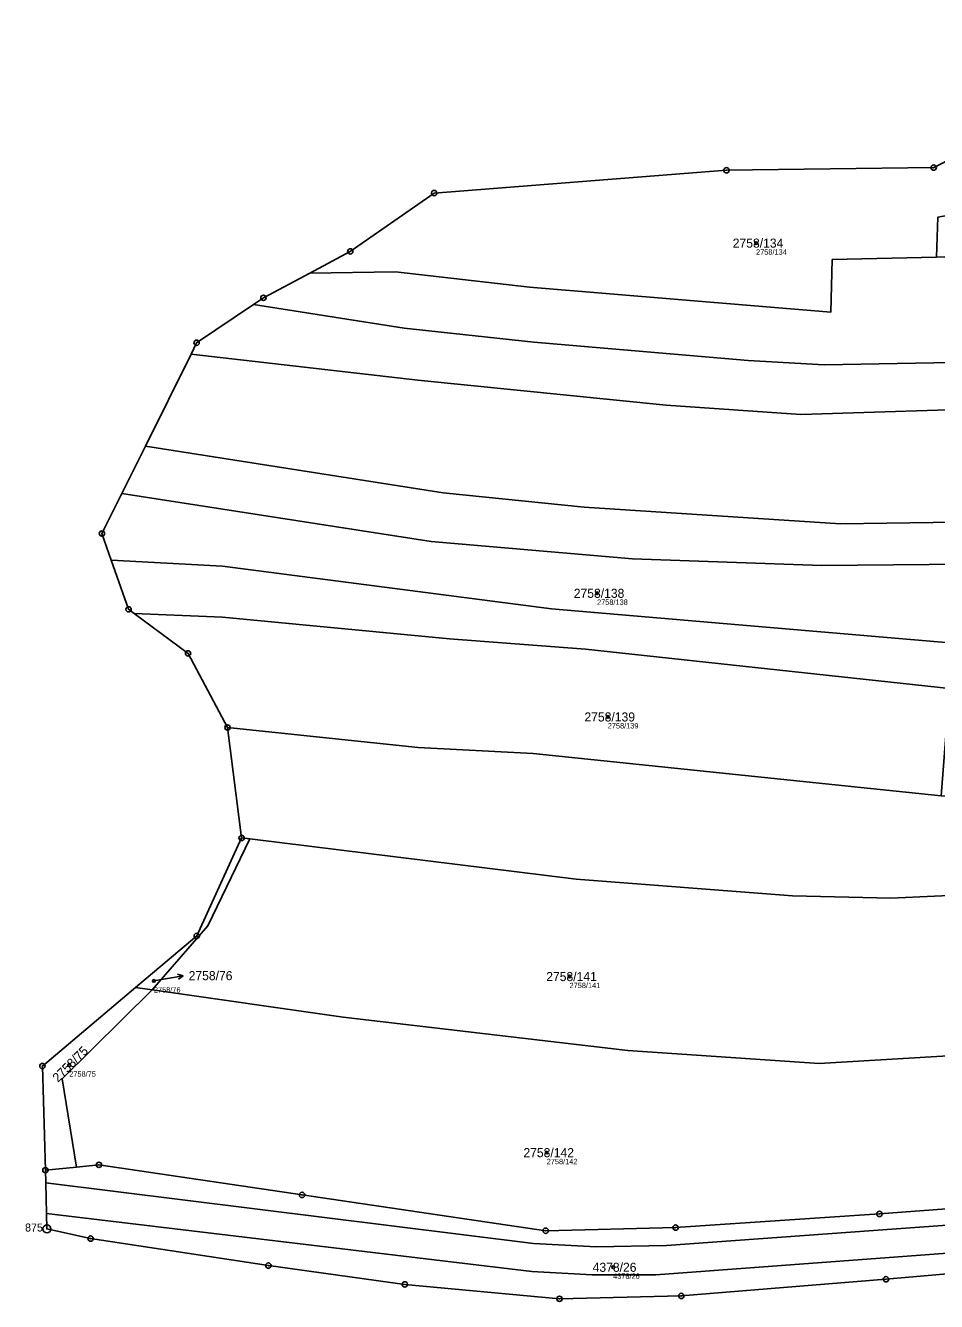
# Model space of a CAD drawing. Extents: x -739214 to -733252, y -1147612 to -1142842.
# Drawn here: x -739214.4 to -739043.6, y -1144934.1 to -1144695 of the extents above; entities that cross this region are included whole.
import ezdxf

# ---------------------------------------------------------------- set-up
doc = ezdxf.new("R2010")
doc.units = 0
for name, color, linetype in [('Definiční body', 7, 'Continuous'), ('Hranice parcel', 7, 'Continuous'), ('Parcelní čísla', 7, 'Continuous'), ('Polygon ku', 7, 'Continuous'), ('Polygon parcely', 7, 'Continuous'), ('Pop  PČ popisy', 7, 'Continuous'), ('Vnitřní kresba', 7, 'Continuous'), ('Značky bodu BP', 7, 'Continuous')]:
    doc.layers.add(name, color=color, linetype=linetype)

msp = doc.modelspace()

# ---------------------------------------------------------------- linework, layer by layer
at = {"layer": 'Definiční body'}
for centre in [(-739077.47, -1144735.81), (-739107.27, -1144801.43), (-739105.27, -1144824.6), (-739190.34, -1144874.08), (-739112.43, -1144873.25), (-739206.21, -1144889.85), (-739116.71, -1144906.25), (-739104.26, -1144927.73)]:
    msp.add_circle(centre, 0.25, dxfattribs=at)
at = {"layer": 'Hranice parcel'}
for p, q in [((-739183.38, -1144756.59), (-739191.93, -1144773.83)), ((-739191.93, -1144773.83), (-739196.33, -1144782.7)), ((-739176.55, -1144826.58), (-739173.9, -1144847.27)), ((-739172.38, -1144847.46), (-739173.9, -1144847.27)), ((-739190.69, -1144875.72), (-739193.76, -1144875.28)), ((-739210.67, -1144909.53), (-739204.83, -1144908.95)), ((-739114.32, -1144933.64), (-739091.49, -1144933.1))]:
    msp.add_line(p, q, dxfattribs=at)
for points in [[(-738696.55, -1144698.78), (-738745.92, -1144702.39), (-738784.25, -1144707.6), (-738806.51, -1144711.26), (-738851.06, -1144720.74), (-738905.38, -1144734.58), (-738937.68, -1144741.77), (-738989.45, -1144749.94), (-739014.42, -1144755.11), (-739040.71, -1144758.17), (-739064.7, -1144758.63), (-739078.94, -1144757.8), (-739119.14, -1144754.37), (-739143.46, -1144751.76), (-739171.7, -1144747.33)], [(-739183.38, -1144756.59), (-739140.87, -1144761.52), (-739094.29, -1144766.15), (-739069.06, -1144767.9), (-739029.63, -1144766.65), (-739012.13, -1144765.04), (-738992.25, -1144760.79), (-738928.27, -1144750.02), (-738847.34, -1144730.12), (-738821.85, -1144724.75), (-738776.3, -1144716.74), (-738752.44, -1144713.11), (-738709, -1144708.48), (-738671.85, -1144708.36), (-738635.33, -1144711.11), (-738619.83, -1144712.74), (-738593.44, -1144716.74), (-738533.1, -1144727.26), (-738443.78, -1144747.77), (-738301.16, -1144775.3), (-738253.9, -1144782.41), (-738204.81, -1144786.85)], [(-739019.26, -1144709.34), (-739044.16, -1144721.66), (-739083.02, -1144722.15), (-739137.81, -1144726.42)], [(-739137.81, -1144726.42), (-739153.54, -1144737.36), (-739161.11, -1144741.41)], [(-739191.93, -1144773.83), (-739136.09, -1144782.62), (-739109.71, -1144785.29), (-739061.67, -1144788.4), (-739035.56, -1144788.05), (-739022.38, -1144787.2), (-738997.38, -1144783.49), (-738951.57, -1144774.09), (-738855.58, -1144753.81), (-738762.86, -1144735.55), (-738738.01, -1144732.08), (-738715.84, -1144729.62), (-738668.84, -1144729.28), (-738614.93, -1144733.9), (-738580.25, -1144738.68), (-738543.66, -1144744.74), (-738483.58, -1144758.77), (-738436.23, -1144768.97), (-738312.61, -1144792.56), (-738198.03, -1144807.72)], [(-739161.11, -1144741.41), (-739145.08, -1144741.19), (-739119.91, -1144744.05), (-739063.48, -1144748.75), (-739063.2, -1144738.89), (-739043.64, -1144738.41)], [(-739161.11, -1144741.41), (-739169.82, -1144746.06), (-739171.7, -1144747.33)], [(-739171.7, -1144747.33), (-739182.33, -1144754.48), (-739183.38, -1144756.59)], [(-739196.33, -1144782.7), (-739200.07, -1144790.23), (-739198.32, -1144795.23)], [(-739196.33, -1144782.7), (-739138.4, -1144791.75), (-739100.6, -1144794.98), (-739065.13, -1144796.22), (-739018.23, -1144795.76)], [(-739018.23, -1144795.76), (-739027.97, -1144809.99), (-739033.13, -1144811.37), (-739115.84, -1144804.37), (-739177.49, -1144796.32), (-739198.32, -1144795.23)], [(-739198.32, -1144795.23), (-739195.09, -1144804.43), (-739194.05, -1144805.2)], [(-739194.05, -1144805.2), (-739183.93, -1144812.7), (-739176.55, -1144826.58)], [(-739194.05, -1144805.2), (-739177.46, -1144805.91), (-739134.96, -1144809.99), (-739109.44, -1144811.92), (-739041.19, -1144819.3)], [(-739042.8, -1144839.39), (-739119.24, -1144831.45), (-739140.8, -1144830.3), (-739176.55, -1144826.58)], [(-739173.9, -1144847.27), (-739182.32, -1144865.63), (-739193.76, -1144875.28)], [(-739190.69, -1144875.72), (-739180.25, -1144863.77), (-739172.38, -1144847.46)], [(-739172.38, -1144847.46), (-739111.18, -1144854.98), (-739070.63, -1144858.11), (-739052.19, -1144858.55), (-739027.67, -1144857.46)], [(-739193.76, -1144875.28), (-739211.25, -1144890.03), (-739210.67, -1144909.53)], [(-739204.83, -1144908.95), (-739207.53, -1144892.4), (-739190.69, -1144875.72)], [(-739190.69, -1144875.72), (-739154.85, -1144880.87), (-739101.49, -1144887.13), (-739065.61, -1144889.56), (-739021.54, -1144886.89)], [(-739210.67, -1144909.53), (-739210.61, -1144911.92), (-739210.46, -1144917.66), (-739210.39, -1144920.53), (-739202.21, -1144922.36)], [(-739204.83, -1144908.95), (-739200.65, -1144908.54), (-739162.58, -1144914.18), (-739116.9, -1144920.87), (-739092.55, -1144920.3), (-739054.34, -1144917.74), (-739015.75, -1144914.85)], [(-739202.21, -1144922.36), (-739168.89, -1144927.41), (-739143.3, -1144930.93), (-739114.32, -1144933.64)], [(-739091.49, -1144933.1), (-739053.12, -1144929.98), (-739014.3, -1144926.57)]]:
    msp.add_lwpolyline(points, dxfattribs=at)
at = {"layer": 'Polygon ku'}
msp.add_lwpolyline([(-739019.26, -1144709.34), (-739044.16, -1144721.66), (-739083.02, -1144722.15), (-739137.81, -1144726.42), (-739153.54, -1144737.36), (-739161.11, -1144741.41), (-739169.82, -1144746.06), (-739171.7, -1144747.33), (-739182.33, -1144754.48), (-739183.38, -1144756.59), (-739191.93, -1144773.83), (-739196.33, -1144782.7), (-739200.07, -1144790.23), (-739198.32, -1144795.23), (-739195.09, -1144804.43), (-739194.05, -1144805.2), (-739183.93, -1144812.7), (-739176.55, -1144826.58), (-739173.9, -1144847.27), (-739182.32, -1144865.63), (-739193.76, -1144875.28), (-739211.25, -1144890.03), (-739210.67, -1144909.53), (-739210.61, -1144911.92), (-739210.46, -1144917.66), (-739210.39, -1144920.53), (-739202.21, -1144922.36), (-739168.89, -1144927.41), (-739143.3, -1144930.93), (-739114.32, -1144933.64), (-739091.49, -1144933.1), (-739053.12, -1144929.98), (-739014.3, -1144926.57)], dxfattribs=at)
at = {"layer": 'Polygon parcely'}
for points in [[(-739014.09, -1144719.06), (-738975.23, -1144713.01), (-738932.3, -1144703.13), (-738926.48, -1144701.79), (-738928.17, -1144695.03), (-738986.66, -1144706.42), (-739015.99, -1144710.54), (-739019.26, -1144709.34), (-739044.16, -1144721.66), (-739083.02, -1144722.15), (-739137.81, -1144726.42), (-739153.54, -1144737.36), (-739161.11, -1144741.41), (-739145.08, -1144741.19), (-739119.91, -1144744.05), (-739063.48, -1144748.75), (-739063.2, -1144738.89), (-739043.64, -1144738.41), (-739043.39, -1144730.93), (-739014.33, -1144725.67)], [(-739200.07, -1144790.23), (-739198.32, -1144795.23), (-739177.49, -1144796.32), (-739115.84, -1144804.37), (-739033.13, -1144811.37), (-739027.97, -1144809.99), (-739018.23, -1144795.76), (-739065.13, -1144796.22), (-739100.6, -1144794.98), (-739138.4, -1144791.75), (-739196.33, -1144782.7)], [(-739194.05, -1144805.2), (-739183.93, -1144812.7), (-739176.55, -1144826.58), (-739140.8, -1144830.3), (-739119.24, -1144831.45), (-739042.8, -1144839.39), (-739041.19, -1144819.3), (-739109.44, -1144811.92), (-739134.96, -1144809.99), (-739177.46, -1144805.91)], [(-739172.38, -1144847.46), (-739173.9, -1144847.27), (-739182.32, -1144865.63), (-739193.76, -1144875.28), (-739190.69, -1144875.72), (-739180.25, -1144863.77)], [(-739021.54, -1144886.89), (-739027.67, -1144857.46), (-739052.19, -1144858.55), (-739070.63, -1144858.11), (-739111.18, -1144854.98), (-739172.38, -1144847.46), (-739180.25, -1144863.77), (-739190.69, -1144875.72), (-739154.85, -1144880.87), (-739101.49, -1144887.13), (-739065.61, -1144889.56)], [(-739204.83, -1144908.95), (-739207.53, -1144892.4), (-739190.69, -1144875.72), (-739193.76, -1144875.28), (-739211.25, -1144890.03), (-739210.67, -1144909.53)], [(-739015.75, -1144914.85), (-739021.54, -1144886.89), (-739065.61, -1144889.56), (-739101.49, -1144887.13), (-739154.85, -1144880.87), (-739190.69, -1144875.72), (-739207.53, -1144892.4), (-739204.83, -1144908.95), (-739200.65, -1144908.54), (-739162.58, -1144914.18), (-739116.9, -1144920.87), (-739092.55, -1144920.3), (-739054.34, -1144917.74)], [(-739210.39, -1144920.53), (-739202.21, -1144922.36), (-739168.89, -1144927.41), (-739143.3, -1144930.93), (-739114.32, -1144933.64), (-739091.49, -1144933.1), (-739053.12, -1144929.98), (-739014.3, -1144926.57), (-739000.69, -1144925.53), (-738996.55, -1144920.88), (-738993.25, -1144915.92), (-738992.34, -1144914.56), (-738989.52, -1144910.43), (-739003.19, -1144913.91), (-739015.75, -1144914.85), (-739054.34, -1144917.74), (-739092.55, -1144920.3), (-739116.9, -1144920.87), (-739162.58, -1144914.18), (-739200.65, -1144908.54), (-739204.83, -1144908.95), (-739210.67, -1144909.53), (-739210.61, -1144911.92), (-739210.46, -1144917.66)]]:
    msp.add_lwpolyline(points, close=True, dxfattribs=at)
for points in [[(-738861.64, -1144704.16), (-738895.09, -1144712.74), (-738953.36, -1144724.86), (-739007.09, -1144735.54), (-739021.43, -1144737.54), (-739043.64, -1144738.41), (-739063.2, -1144738.89), (-739063.48, -1144748.75), (-739119.91, -1144744.05), (-739145.08, -1144741.19), (-739161.11, -1144741.41), (-739169.82, -1144746.06), (-739171.7, -1144747.33), (-739143.46, -1144751.76), (-739119.14, -1144754.37), (-739078.94, -1144757.8), (-739064.7, -1144758.63), (-739040.71, -1144758.17), (-739014.42, -1144755.11), (-738989.45, -1144749.94), (-738937.68, -1144741.77), (-738905.38, -1144734.58), (-738851.06, -1144720.74)], [(-738851.06, -1144720.74), (-738905.38, -1144734.58), (-738937.68, -1144741.77), (-738989.45, -1144749.94), (-739014.42, -1144755.11), (-739040.71, -1144758.17), (-739064.7, -1144758.63), (-739078.94, -1144757.8), (-739119.14, -1144754.37), (-739143.46, -1144751.76), (-739171.7, -1144747.33), (-739182.33, -1144754.48), (-739183.38, -1144756.59), (-739140.87, -1144761.52), (-739094.29, -1144766.15), (-739069.06, -1144767.9), (-739029.63, -1144766.65), (-739012.13, -1144765.04), (-738992.25, -1144760.79), (-738928.27, -1144750.02), (-738847.34, -1144730.12)], [(-738847.34, -1144730.12), (-738928.27, -1144750.02), (-738992.25, -1144760.79), (-739012.13, -1144765.04), (-739029.63, -1144766.65), (-739069.06, -1144767.9), (-739094.29, -1144766.15), (-739140.87, -1144761.52), (-739183.38, -1144756.59), (-739191.93, -1144773.83), (-739136.09, -1144782.62), (-739109.71, -1144785.29), (-739061.67, -1144788.4), (-739035.56, -1144788.05), (-739022.38, -1144787.2), (-738997.38, -1144783.49), (-738951.57, -1144774.09), (-738855.58, -1144753.81)], [(-738855.58, -1144753.81), (-738951.57, -1144774.09), (-738997.38, -1144783.49), (-739022.38, -1144787.2), (-739035.56, -1144788.05), (-739061.67, -1144788.4), (-739109.71, -1144785.29), (-739136.09, -1144782.62), (-739191.93, -1144773.83), (-739196.33, -1144782.7), (-739138.4, -1144791.75), (-739100.6, -1144794.98), (-739065.13, -1144796.22), (-739018.23, -1144795.76), (-739001.32, -1144795.15), (-738980.04, -1144791.01), (-738946.98, -1144785.78), (-738875.63, -1144770.55), (-738858.94, -1144764.88)], [(-738858.94, -1144764.88), (-738875.63, -1144770.55), (-738946.98, -1144785.78), (-738980.04, -1144791.01), (-739001.32, -1144795.15), (-739018.23, -1144795.76), (-739027.97, -1144809.99), (-739033.13, -1144811.37), (-739115.84, -1144804.37), (-739177.49, -1144796.32), (-739198.32, -1144795.23), (-739195.09, -1144804.43), (-739194.05, -1144805.2), (-739177.46, -1144805.91), (-739134.96, -1144809.99), (-739109.44, -1144811.92), (-739041.19, -1144819.3), (-739035.95, -1144819.67), (-739004.88, -1144809.81), (-738937.47, -1144798.69), (-738869.85, -1144782.72), (-738797.38, -1144767.56)], [(-738842.39, -1144800.36), (-738983.69, -1144828.66), (-739010.95, -1144831.34), (-739027.05, -1144839.75), (-739042.8, -1144839.39), (-739119.24, -1144831.45), (-739140.8, -1144830.3), (-739176.55, -1144826.58), (-739173.9, -1144847.27), (-739172.38, -1144847.46), (-739111.18, -1144854.98), (-739070.63, -1144858.11), (-739052.19, -1144858.55), (-739027.67, -1144857.46), (-738992.46, -1144853.73), (-738917.5, -1144839.91), (-738891.73, -1144834.17), (-738815.59, -1144812.45)]]:
    msp.add_lwpolyline(points, dxfattribs=at)
at = {"layer": 'Pop  PČ popisy'}
for p, q in [((-739190.34, -1144874.08), (-739187.78, -1144873.62)), ((-739187.78, -1144873.62), (-739184.83, -1144873.1)), ((-739184.83, -1144873.1), (-739185.9, -1144872.78)), ((-739184.83, -1144873.1), (-739185.72, -1144873.77))]:
    msp.add_line(p, q, dxfattribs=at)
at = {"layer": 'Vnitřní kresba'}
for p, q in [((-739210.61, -1144911.92), (-739119.17, -1144923.3)), ((-739210.46, -1144917.66), (-739119.51, -1144928.55)), ((-739094.24, -1144923.68), (-739006.3, -1144917.24)), ((-739096.25, -1144929.14), (-739008.29, -1144922.6)), ((-739119.17, -1144923.3), (-739107.47, -1144923.91)), ((-739107.47, -1144923.91), (-739094.24, -1144923.68)), ((-739119.51, -1144928.55), (-739108.17, -1144929.14)), ((-739108.17, -1144929.14), (-739096.25, -1144929.14))]:
    msp.add_line(p, q, dxfattribs=at)
at = {"layer": 'Značky bodu BP'}
for centre, radius in [((-739083.02, -1144722.15), 0.5), ((-739044.16, -1144721.66), 0.5), ((-739044.16, -1144721.66), 0.0303), ((-739083.02, -1144722.15), 0.0303), ((-739137.81, -1144726.42), 0.5), ((-739137.81, -1144726.42), 0.0303), ((-739153.54, -1144737.36), 0.5), ((-739153.54, -1144737.36), 0.0303), ((-739169.82, -1144746.06), 0.5), ((-739169.82, -1144746.06), 0.0303), ((-739182.33, -1144754.48), 0.5), ((-739182.33, -1144754.48), 0.0303), ((-739200.07, -1144790.23), 0.5), ((-739200.07, -1144790.23), 0.0303), ((-739195.09, -1144804.43), 0.5), ((-739195.09, -1144804.43), 0.0303), ((-739183.93, -1144812.7), 0.5), ((-739183.93, -1144812.7), 0.0303), ((-739176.55, -1144826.58), 0.5), ((-739176.55, -1144826.58), 0.0303), ((-739173.9, -1144847.27), 0.5), ((-739173.9, -1144847.27), 0.0303), ((-739182.32, -1144865.63), 0.5), ((-739182.32, -1144865.63), 0.0303), ((-739211.25, -1144890.03), 0.5), ((-739211.25, -1144890.03), 0.0303), ((-739200.65, -1144908.54), 0.5), ((-739210.67, -1144909.53), 0.5), ((-739210.67, -1144909.53), 0.0303), ((-739200.65, -1144908.54), 0.0303), ((-739162.58, -1144914.18), 0.5), ((-739162.58, -1144914.18), 0.0303), ((-739054.34, -1144917.74), 0.5), ((-739054.34, -1144917.74), 0.0303), ((-739210.39, -1144920.53), 0.75), ((-739092.55, -1144920.3), 0.5), ((-739092.55, -1144920.3), 0.0303), ((-739210.39, -1144920.53), 0.03), ((-739202.21, -1144922.36), 0.5), ((-739202.21, -1144922.36), 0.0303), ((-739116.9, -1144920.87), 0.5), ((-739116.9, -1144920.87), 0.0303), ((-739168.89, -1144927.41), 0.5), ((-739168.89, -1144927.41), 0.0303), ((-739053.12, -1144929.98), 0.5), ((-739143.3, -1144930.93), 0.5), ((-739143.3, -1144930.93), 0.0303), ((-739053.12, -1144929.98), 0.0303), ((-739114.32, -1144933.64), 0.5), ((-739114.32, -1144933.64), 0.0303), ((-739091.49, -1144933.1), 0.5), ((-739091.49, -1144933.1), 0.0303)]:
    msp.add_circle(centre, radius, dxfattribs=at)

# ---------------------------------------------------------------- texts
at = {"layer": 'Definiční body'}
for s, p in [('2758/134', (-739077.47, -1144737.97)), ('2758/138', (-739107.27, -1144803.59)), ('2758/139', (-739105.27, -1144826.76)), ('2758/141', (-739112.43, -1144875.41)), ('2758/76', (-739190.34, -1144876.24)), ('2758/75', (-739206.21, -1144892.01)), ('2758/142', (-739116.71, -1144908.41)), ('4378/26', (-739104.26, -1144929.89))]:
    msp.add_text(s, height=1, dxfattribs=at).set_placement(p)
at = {"layer": 'Parcelní čísla'}
for s, p in [('2758/134', (-739081.84, -1144736.66)), ('2758/138', (-739111.64, -1144802.28)), ('2758/139', (-739109.64, -1144825.45)), ('2758/76', (-739183.83, -1144873.93)), ('2758/141', (-739116.8, -1144874.1)), ('2758/142', (-739121.08, -1144907.1)), ('4378/26', (-739108.1, -1144928.58))]:
    msp.add_text(s, height=1.7, dxfattribs=at).set_placement(p)
msp.add_text('2758/75', height=1.7, rotation=45, dxfattribs=at).set_placement((-739208.32, -1144893.16))
at = {"layer": 'Značky bodu BP'}
msp.add_text('875', height=1.5, dxfattribs=at).set_placement((-739214.49, -1144921.03))

doc.saveas('drawing.dxf')
